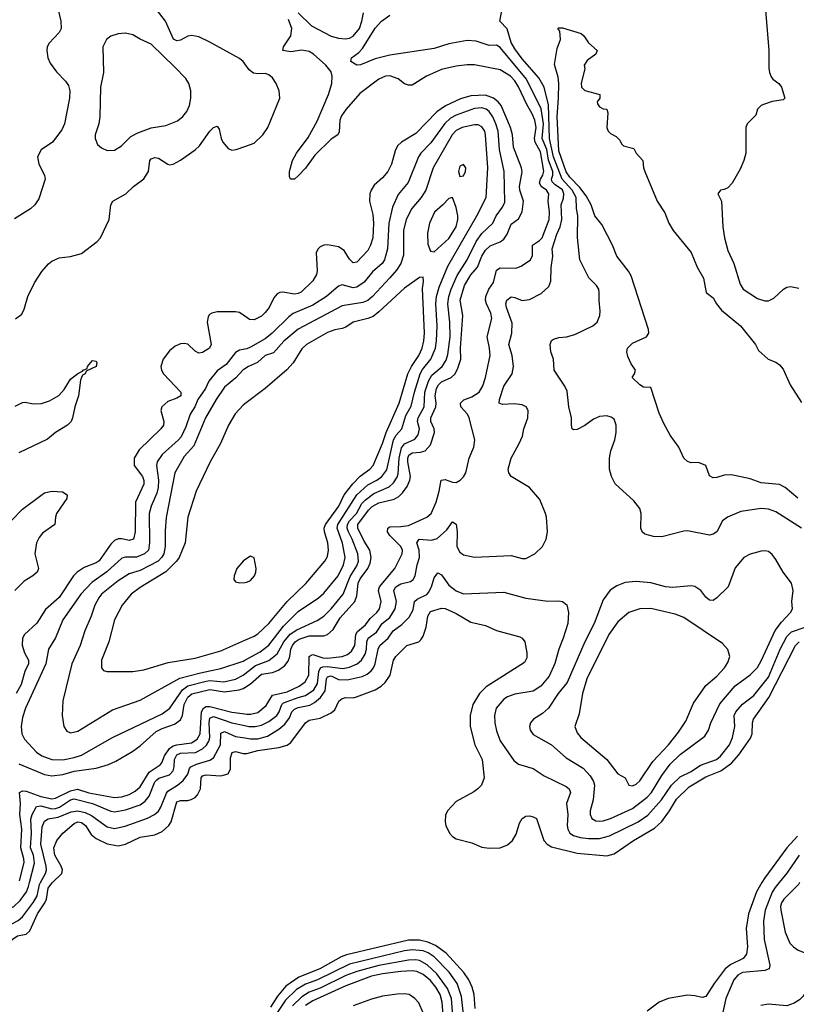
# Model space of a CAD drawing. Header units: inches. Extents: x 1649636 to 1815363, y 506543 to 641975.
# Tile 314 of 656: x 1678774 to 1683002, y 629338 to 634697. Entities that reach past the tile are written whole.
import ezdxf

# ---------------------------------------------------------------- set-up
doc = ezdxf.new("R2010")
doc.units = ezdxf.units.IN
doc.header["$MEASUREMENT"] = 0
for name, color, linetype in [('B6672', 7, 'Continuous'), ('B6673', 7, 'Continuous'), ('B6682', 7, 'Continuous'), ('B6683', 7, 'Continuous')]:
    doc.layers.add(name, color=color, linetype=linetype)

msp = doc.modelspace()

# ---------------------------------------------------------------- linework, layer by layer
at = {"layer": 'B6672', "color": 5}
for points, elevation in [([(1678195.7, 629330), (1678210, 629350), (1678230, 629358), (1678279.2, 629360.8), (1678310, 629369.2), (1678361.2, 629398.8), (1678390, 629424.6), (1678424.7, 629490), (1678450.9, 629529.1), (1678472.6, 629610), (1678483.1, 629630), (1678515.6, 629664.4), (1678546.1, 629713.9), (1678590, 629741.4), (1678603.5, 629756.5), (1678622.5, 629790), (1678635.5, 629830), (1678650, 629839.7), (1678710, 629853.2), (1678742.1, 629870), (1678777.1, 629902.9), (1678810.6, 629950), (1678821.8, 629978.2), (1678827.4, 630000)], 560), ([(1678430, 629325), (1678458.3, 629350), (1678489.2, 629390), (1678499.1, 629410), (1678536.9, 629543.1), (1678580.5, 629619.5), (1678600.1, 629639.9), (1678643.4, 629670), (1678682.4, 629737.7), (1678700.8, 629759.2), (1678766.8, 629793.2), (1678790, 629814.3), (1678850, 629894.1), (1678870, 629928.1), (1678882, 629990), (1678887.5, 630000)], 540), ([(1678510, 629278.2), (1678565.7, 629370), (1678573.3, 629390), (1678575.5, 629450), (1678590, 629486.6), (1678631.7, 629528.3), (1678650.5, 629570), (1678699.7, 629610), (1678733.2, 629690), (1678763.1, 629710), (1678810, 629719.6), (1678830, 629736.6), (1678871.7, 629830), (1678912, 629890), (1678919.6, 629910), (1678929.8, 629970.2), (1678943.3, 629990), (1678953.2, 630000)], 520)]:
    msp.add_lwpolyline(points, dxfattribs=dict(at, elevation=elevation))
at = {"layer": 'B6673', "color": 5}
for points, elevation in [([(1680000, 634456.8), (1679990.6, 634470), (1679970, 634485.6), (1679810, 634575), (1679750, 634603.2), (1679710, 634611.5), (1679690, 634607.7), (1679650, 634585.3), (1679630, 634582.7), (1679611.6, 634591.6), (1679568.1, 634690), (1679444.7, 634850)], 620), ([(1678983.2, 634750), (1678997.8, 634690), (1678999.7, 634650), (1678990, 634628.3), (1678934.7, 634570), (1678924.7, 634550), (1678921.5, 634530), (1678927.4, 634490), (1678940.4, 634460.4), (1678974.1, 634414.1), (1679023.4, 634363.4), (1679039.1, 634339.1), (1679047.8, 634310), (1679045.7, 634270), (1679017.5, 634130), (1679003.1, 634096.9), (1678953.7, 634030), (1678891.6, 633988.4), (1678870.4, 633950), (1678878.7, 633910), (1678909.1, 633850), (1678912.4, 633830), (1678877.6, 633722.4), (1678856.9, 633690), (1678833.1, 633666.9), (1678746.5, 633613.5)], 620), ([(1678750.9, 633069.1), (1678785.2, 633094.8), (1678798.2, 633121.8), (1678817.7, 633190), (1678855.4, 633264.6), (1678894.2, 633325.8), (1678931.1, 633368.9), (1678950, 633383.2), (1678990, 633401.5), (1679051.5, 633408.5), (1679110, 633424.9), (1679196, 633490), (1679214, 633510), (1679260.8, 633610), (1679270.8, 633690), (1679281.5, 633710), (1679351.6, 633750), (1679394.7, 633790), (1679450, 633830.3), (1679475.9, 633870), (1679483.1, 633930), (1679490, 633940.4), (1679510, 633947.6), (1679530, 633943.6), (1679580.5, 633910), (1679590, 633906.7), (1679610, 633910.2), (1679650, 633932.9), (1679730.3, 633989.7), (1679752.5, 634010), (1679810, 634091.2), (1679830, 634110.2), (1679850, 634117.6), (1679860.8, 634100.8), (1679871.2, 634050), (1679880.7, 634030), (1679910, 633996), (1679930, 633987.8), (1679952.7, 633990), (1680000, 634007.3)], 620), ([(1680000, 633083.2), (1679970, 633103.1), (1679950, 633107.2), (1679850, 633106.6), (1679819.9, 633100.1), (1679808.1, 633091.9), (1679800.7, 633079.3), (1679795.3, 633050), (1679816.2, 632930), (1679807.2, 632910), (1679770, 632885.3), (1679750, 632882.6), (1679730, 632893.3), (1679690, 632930.9), (1679670, 632935.3), (1679650, 632933.1), (1679620.7, 632919.3), (1679590, 632895.4), (1679554.9, 632850), (1679542.4, 632810), (1679546, 632790), (1679557.8, 632770), (1679651, 632670), (1679651.6, 632650), (1679630, 632636.8), (1679580.9, 632619.1), (1679548.9, 632590), (1679542.8, 632570), (1679559.8, 632510), (1679556.6, 632490), (1679542, 632470), (1679424.3, 632355.8), (1679397.6, 632310), (1679398.1, 632270), (1679442.7, 632210), (1679450.5, 632189.5), (1679450, 632169.7), (1679405.4, 632070), (1679402.5, 631910), (1679393.2, 631870), (1679370, 631862.1), (1679330, 631871), (1679310, 631870.6), (1679290, 631862), (1679270, 631842.5), (1679207.8, 631752.2), (1679190, 631740.1), (1679124.6, 631715.4), (1679087.1, 631690), (1679067.7, 631670), (1678988.6, 631551.4), (1678913.9, 631486.1), (1678867.2, 631412.8), (1678799.7, 631350), (1678788.7, 631330), (1678787.5, 631292.5), (1678801.1, 631250), (1678821.8, 631210), (1678821.8, 631190), (1678802.3, 631150), (1678782, 631078), (1678755.9, 631030)], 620), ([(1680000, 632903.4), (1679970, 632897.8), (1679950, 632885.3), (1679899.2, 632820.8), (1679850, 632785), (1679803.5, 632730), (1679785.4, 632690), (1679743.6, 632630), (1679727.2, 632590), (1679702.7, 632550), (1679678.8, 632481.2), (1679652.9, 632427.1), (1679639.5, 632410), (1679549.4, 632330.6), (1679523, 632290), (1679519.5, 632270), (1679529.3, 632190), (1679528, 632150), (1679520.8, 632119.2), (1679489.7, 632050), (1679478.9, 632010), (1679481.5, 631850), (1679475, 631810), (1679454.1, 631790), (1679410, 631771.2), (1679350, 631772.3), (1679330, 631765.7), (1679248.2, 631691.8), (1679166.2, 631633.8), (1679107.1, 631570), (1679009.3, 631430), (1678968.4, 631331.6), (1678931.3, 631270), (1678916.6, 631190), (1678805.1, 630950), (1678790, 630899.5), (1678781.5, 630850), (1678785.8, 630810), (1678801.1, 630781.1), (1678864.9, 630710), (1678894.9, 630690), (1678950, 630669.6), (1679010, 630669.1), (1679070, 630680.3), (1679110, 630693.9), (1679279.7, 630790), (1679550, 630919.1), (1679590.8, 630949.2), (1679660.9, 631050), (1679689.2, 631070.8), (1679790, 631096.6), (1679810, 631099.3), (1679886.5, 631093.5), (1679950, 631108.2), (1679990, 631129), (1680000, 631136.8)], 640), ([(1678750, 632593.4), (1678790, 632613.8), (1678804.5, 632615.5), (1678850, 632606.3), (1678892.8, 632607.2), (1678936.9, 632623.1), (1678988.1, 632651.9), (1679016.3, 632683.7), (1679050, 632740.3), (1679090, 632771.7), (1679116.5, 632783.5), (1679119, 632790), (1679142, 632798), (1679143.7, 632810), (1679170, 632842), (1679190, 632838.8), (1679194.9, 632830), (1679190.4, 632810), (1679135.5, 632784.5), (1679130.4, 632770), (1679117.1, 632762.9), (1679110.3, 632749.7), (1679104.6, 632735.4), (1679095, 632650), (1679073.8, 632590), (1679062.6, 632530), (1679055.3, 632510), (1679034.4, 632490), (1678970, 632449.8), (1678925.5, 632414.5), (1678770, 632338.9)], 580), ([(1680000, 632797.4), (1679988.2, 632790), (1679951.4, 632748.6), (1679890, 632697.4), (1679843.9, 632630), (1679785.7, 632530), (1679722.5, 632377.5), (1679670, 632319.5), (1679618.5, 632230), (1679571.9, 631988.1), (1679565.9, 631914.1), (1679565.8, 631830), (1679558.3, 631790), (1679548.4, 631771.6), (1679527.9, 631750), (1679430, 631699.5), (1679370, 631680.9), (1679310, 631642.9), (1679220.1, 631570), (1679204.4, 631550), (1679183.6, 631510), (1679163.6, 631450), (1679128.8, 631370), (1679103.2, 631290), (1679057.4, 631190), (1679008.6, 630990), (1679004.7, 630910), (1679014.6, 630850), (1679030, 630824.4), (1679050, 630814.9), (1679090, 630823.9), (1679280, 630940), (1679430, 630993.7), (1679646.9, 631113.1), (1679757.9, 631142.1), (1679870, 631164.8), (1679990, 631206.1), (1680000, 631211.5)], 660), ([(1680000, 632606.5), (1679990, 632599.1), (1679948, 632552), (1679911.3, 632490), (1679867.6, 632390), (1679810, 632286.3), (1679735, 632130), (1679690.2, 631990), (1679675.7, 631850), (1679642.5, 631770), (1679628.5, 631750), (1679570, 631690.9), (1679430, 631606.6), (1679380.7, 631570), (1679331.4, 631510), (1679291.3, 631430), (1679259.6, 631310), (1679220.3, 631210), (1679220.5, 631170), (1679230, 631154.8), (1679248.3, 631148.3), (1679390, 631149.3), (1679450, 631158.6), (1679582, 631198), (1679730, 631222.4), (1679870, 631262.2), (1680000, 631319.6)], 680), ([(1678730, 631971.1), (1678790, 632032.3), (1678890, 632107.2), (1678910, 632120.8), (1678950, 632130.3), (1679006.5, 632126.5), (1679032, 632110), (1679031.3, 632090), (1678975.5, 632010), (1678969.3, 631990), (1678966.3, 631950), (1678898.7, 631901.3), (1678880.9, 631879.1), (1678865.9, 631850), (1678856.8, 631790), (1678876.1, 631710), (1678869.3, 631690), (1678846.7, 631670), (1678799.3, 631640.7), (1678748.1, 631590)], 580), ([(1680000, 631756.5), (1679990, 631749.6), (1679956, 631710), (1679941.1, 631670), (1679940.5, 631650), (1679950, 631637.3), (1679972.2, 631632.2), (1680000, 631634.5)], 720), ([(1678770, 630646.4), (1678910, 630589), (1678950, 630580.3), (1679010, 630588.2), (1679070, 630607), (1679190, 630623), (1679257.3, 630642.7), (1679298.4, 630661.6), (1679390, 630716.2), (1679430, 630744.7), (1679518.1, 630821.9), (1679550, 630838.8), (1679617.2, 630862.8), (1679650, 630886.3), (1679660.5, 630910), (1679670.2, 630970), (1679690.3, 631009.7), (1679712, 631028), (1679810, 631051.7), (1679890, 631038.2), (1679969.9, 631050.1), (1679990, 631056), (1680000, 631062.5)], 620), ([(1678772.5, 630010), (1678798.6, 630110), (1678797.7, 630130), (1678779.8, 630190), (1678786.7, 630290), (1678775.9, 630370), (1678778.3, 630430), (1678772.9, 630490), (1678790, 630499.3), (1678810, 630496.9), (1678888.7, 630468.7), (1678950, 630456.9), (1678970, 630458.9), (1679050, 630499.1), (1679088.4, 630508.4), (1679150, 630489.5), (1679290, 630463.4), (1679330, 630466.4), (1679370, 630479.1), (1679403, 630497), (1679430, 630521.9), (1679479, 630601), (1679539.8, 630640.2), (1679548.8, 630651.2), (1679562.1, 630690), (1679590, 630730.1), (1679610, 630744.6), (1679629.4, 630750.6), (1679710, 630760.7), (1679739.7, 630780.3), (1679756.5, 630810), (1679764.1, 630930), (1679775, 630950), (1679790, 630957.8), (1679810, 630959), (1679930, 630927), (1680000, 630918.4)], 580), ([(1678827.4, 630000), (1678854.6, 630105.4), (1678850, 630149.8), (1678833.2, 630190), (1678839.4, 630270), (1678834.6, 630345.4), (1678841.3, 630370), (1678866.2, 630413.8), (1678890, 630418.3), (1678950, 630401.9), (1678970, 630403.5), (1678991.3, 630410), (1679050, 630449.8), (1679070, 630456.2), (1679171.3, 630431.3), (1679270, 630388.7), (1679290, 630385.2), (1679350, 630396.6), (1679430, 630423.4), (1679456.7, 630443.3), (1679479.4, 630470), (1679510, 630548), (1679520.4, 630559.6), (1679531.9, 630568.1), (1679590, 630587.4), (1679610, 630607.7), (1679615.8, 630630), (1679616.8, 630670), (1679630, 630694.9), (1679650, 630705.1), (1679731.9, 630708.1), (1679770, 630727.4), (1679791.6, 630748.4), (1679804.7, 630770), (1679809.7, 630790), (1679805.7, 630870), (1679810, 630895.3), (1679830, 630903.9), (1679930, 630870.1), (1680000, 630854.9)], 560), ([(1678887.5, 630000), (1678914.7, 630050), (1678919.5, 630070), (1678918.2, 630090), (1678888.5, 630210), (1678896.8, 630303.2), (1678910, 630334), (1678930, 630346.6), (1678983.9, 630356.1), (1679055.2, 630384.8), (1679090, 630390.4), (1679130, 630381.8), (1679165.1, 630365.1), (1679250, 630303.1), (1679290, 630295.3), (1679347.7, 630307.7), (1679469.8, 630350), (1679509, 630370), (1679530, 630388.2), (1679543.5, 630410), (1679572.7, 630487.3), (1679581.6, 630498.4), (1679633.3, 630530), (1679663.6, 630556.4), (1679689.9, 630590), (1679698.8, 630621.2), (1679706.6, 630630), (1679735.9, 630644.1), (1679810, 630665.8), (1679830, 630678.9), (1679866.7, 630750), (1679870, 630813.4), (1679890, 630822.2), (1679950, 630795.2), (1680000, 630787.6)], 540), ([(1678953.2, 630000), (1679002.8, 630050), (1679007.4, 630070), (1679000.8, 630090), (1678965.3, 630150), (1678960.8, 630190), (1678976.7, 630230), (1679009.9, 630270), (1679070, 630321.8), (1679090, 630330.6), (1679110, 630327.7), (1679131.9, 630310), (1679162.6, 630262.6), (1679190, 630240.1), (1679250, 630211), (1679310, 630199.3), (1679350, 630208.9), (1679430, 630247.2), (1679510, 630260.4), (1679550, 630277.6), (1679586.5, 630310), (1679599.2, 630330), (1679630, 630439.7), (1679650, 630447.8), (1679690, 630447.4), (1679708.3, 630451.7), (1679730, 630463.8), (1679742.6, 630477.4), (1679759.3, 630510), (1679763.1, 630570), (1679770, 630580.8), (1679790, 630586.3), (1679870, 630581), (1679910, 630591.5), (1679921.4, 630618.6), (1679921.2, 630678.8), (1679930.9, 630709.1), (1679950, 630712.9), (1679990, 630702.7), (1680000, 630703.2)], 520)]:
    msp.add_lwpolyline(points, dxfattribs=dict(at, elevation=elevation))
at = {"layer": 'B6673', "color": 5, "elevation": 640}
msp.add_lwpolyline([(1679350, 634624.2), (1679310, 634621.1), (1679270, 634607.6), (1679247.7, 634590), (1679226.7, 634550), (1679230.3, 634410), (1679214.6, 634330), (1679211.4, 634168.6), (1679205.7, 634130), (1679185.7, 634070), (1679184.9, 634050), (1679198.3, 634018.3), (1679219.9, 633999.9), (1679250, 633986), (1679290, 633986.3), (1679328.2, 634010), (1679379.5, 634060.5), (1679417.8, 634082.2), (1679490, 634107.9), (1679570, 634121.1), (1679633.6, 634146.4), (1679662.6, 634170), (1679683.4, 634196.6), (1679698.9, 634230), (1679706.3, 634270), (1679705.3, 634310), (1679695.1, 634350), (1679677.9, 634377.9), (1679619, 634439), (1679490, 634564.6), (1679430.6, 634590.6), (1679390, 634614.2)], close=True, dxfattribs=at)
at = {"layer": 'B6682', "color": 5}
for points, elevation in [([(1682814.7, 630000), (1682785.6, 629950), (1682742.5, 629830), (1682728.9, 629750), (1682736.1, 629650), (1682731.3, 629610), (1682712.7, 629587.3), (1682645.7, 629554.3), (1682614.6, 629530), (1682554.7, 629450), (1682510, 629380.3), (1682490, 629373.7), (1682450, 629384.1), (1682410, 629386.9), (1682304.6, 629370), (1682255.4, 629350), (1682190, 629300.8)], 520), ([(1682908.1, 630000), (1682886.4, 629973.6), (1682871.5, 629948.5), (1682833.1, 629850), (1682824, 629790), (1682827.9, 629690), (1682858.2, 629550), (1682854.4, 629530), (1682830, 629521), (1682710, 629509.9), (1682684.6, 629495.4), (1682662.5, 629470), (1682618.8, 629370), (1682596.8, 629270)], 540), ([(1683019.9, 630000), (1683014, 629990), (1682933.9, 629910), (1682921.5, 629890), (1682916.1, 629870), (1682918.2, 629850), (1682941.5, 629730), (1682966.4, 629670), (1682986, 629650), (1683013, 629633), (1683117, 629590), (1683131.3, 629570), (1683126.9, 629550), (1683097.1, 629510), (1683076.3, 629443.7), (1683038.9, 629381.1), (1683018.9, 629361.1), (1682990, 629344.5), (1682950, 629329.8), (1682850, 629338.9), (1682808.7, 629331.3)], 560), ([(1681254.7, 629314.7), (1681248.1, 629390), (1681237.8, 629430), (1681219.4, 629470), (1681191.3, 629511.3), (1681095.6, 629615.6), (1681037.3, 629657.3), (1680996.1, 629676.1), (1680950, 629687), (1680890, 629685.8), (1680553.2, 629606.8), (1680524.6, 629595.4), (1680407.4, 629530), (1680294.6, 629485.4), (1680223.8, 629436.2), (1680177.3, 629382.7), (1680138.8, 629321.2)], 520), ([(1681194.5, 629250), (1681180.3, 629380.3), (1681156.7, 629450), (1681112.3, 629512.3), (1681030, 629595.9), (1680997.6, 629617.6), (1680970, 629629.1), (1680910, 629634.1), (1680870, 629628.6), (1680570, 629556.7), (1680396.4, 629470), (1680330, 629447.6), (1680281.9, 629418.1), (1680220.7, 629359.3), (1680174.3, 629290)], 540), ([(1681135.3, 629230), (1681124.9, 629370), (1681103.5, 629423.5), (1681044.3, 629504.3), (1680993.3, 629553.3), (1680950, 629576.5), (1680930, 629580.4), (1680890, 629578.4), (1680730, 629549.3), (1680610, 629516.7), (1680550, 629493.8), (1680410, 629424.7), (1680350, 629403.6), (1680310, 629378.9), (1680258.5, 629330)], 560), ([(1681085.3, 629210), (1681073.5, 629350), (1681063.5, 629390), (1681040.5, 629430), (1681010, 629466.4), (1680970, 629500.1), (1680936, 629516), (1680910, 629520.1), (1680850, 629516.1), (1680750, 629504.3), (1680689.3, 629490), (1680550, 629437.4), (1680370, 629357.2), (1680330, 629331.6)], 580), ([(1680971.4, 629291.4), (1680946.3, 629346.3), (1680924.7, 629370), (1680894.6, 629390), (1680870, 629395.4), (1680830, 629392.7), (1680750, 629381.4), (1680690, 629364.7), (1680590, 629329.6)], 620)]:
    msp.add_lwpolyline(points, dxfattribs=dict(at, elevation=elevation))
at = {"layer": 'B6683', "color": 5}
for points, elevation in [([(1683031.2, 631930), (1682890, 632018.8), (1682850, 632033.3), (1682810, 632035.7), (1682700.4, 632019.6), (1682627.3, 631990), (1682600.4, 631970), (1682570, 631909.7), (1682550, 631895.8), (1682530, 631891.1), (1682410, 631914.5), (1682390, 631913.5), (1682270, 631881.6), (1682224.9, 631884.9), (1682177.2, 631897.2), (1682163.7, 631910), (1682155.6, 631930), (1682157.4, 632010), (1682150, 632037.2), (1682118.3, 632078.3), (1682015.1, 632170), (1681995.1, 632210), (1681985.6, 632250), (1681984.7, 632310), (1681993.1, 632350), (1682015, 632410), (1682022.2, 632450), (1682021.4, 632490), (1682010, 632523.6), (1681994.4, 632534.4), (1681970, 632540.3), (1681930, 632538), (1681897.5, 632522.5), (1681850, 632487.6), (1681810, 632466.9), (1681790, 632464.5), (1681782.7, 632470), (1681777.6, 632490), (1681779.1, 632530), (1681764.5, 632590), (1681754.3, 632674.3), (1681742.7, 632702.7), (1681684.7, 632790), (1681680.5, 632850), (1681665.7, 632890), (1681662, 632930), (1681669.7, 632950.3), (1681681, 632959), (1681710, 632967), (1681750.4, 632970.4), (1681796.3, 632983.7), (1681894.5, 633030), (1681918.4, 633050), (1681932.7, 633087.3), (1681935.1, 633110), (1681928, 633168), (1681929.7, 633210), (1681926.3, 633230), (1681914.7, 633250), (1681872.9, 633292.9), (1681823.7, 633390), (1681811.8, 633511.8), (1681812.4, 633630), (1681805.7, 633670), (1681803.5, 633730), (1681782.1, 633770), (1681727.7, 633830), (1681680.8, 633950), (1681659.3, 634050), (1681653.5, 634233.5), (1681628.8, 634330), (1681600.1, 634380.1), (1681510, 634483.5), (1681470, 634537.7), (1681450, 634572.4), (1681428.3, 634648.3), (1681388.6, 634688.6), (1681405.2, 634774.8)], 540), ([(1682832.4, 634770), (1682852.9, 634530), (1682853.3, 634433.3), (1682856, 634410), (1682865.4, 634385.4), (1682874, 634374), (1682907.3, 634350), (1682922, 634330), (1682938.8, 634270), (1682930, 634261.2), (1682870, 634252.1), (1682823.6, 634236.4), (1682810.2, 634229.8), (1682790.4, 634210), (1682782.4, 634177.6), (1682734.8, 634130), (1682726.8, 634110), (1682726.4, 633970), (1682716.4, 633930), (1682695.8, 633884.2), (1682652.7, 633807.3), (1682630, 633782.7), (1682610, 633772), (1682590, 633769), (1682574.8, 633750), (1682595.5, 633710), (1682602.3, 633570), (1682611.8, 633510), (1682630, 633440.7), (1682662.3, 633370), (1682697.2, 633257.2), (1682712.2, 633230), (1682790, 633179.5), (1682830, 633167.2), (1682850, 633167.4), (1682879.5, 633180.5), (1682932.7, 633230), (1682950, 633240.4), (1682970, 633244.4), (1683015.1, 633235.1)], 540), ([(1680000, 630854.9), (1680022.4, 630850), (1680057, 630850), (1680090, 630857.4), (1680130, 630876.7), (1680173.6, 630910), (1680186.5, 630930), (1680200.9, 630970), (1680210, 630978.2), (1680290, 631008.4), (1680330, 631017.9), (1680376.3, 631050), (1680396.4, 631083.6), (1680403.1, 631150), (1680411.1, 631168.9), (1680425.2, 631174.8), (1680450, 631176.2), (1680534.3, 631165.7), (1680570, 631171.9), (1680611.6, 631190), (1680634.7, 631210), (1680655.7, 631244.3), (1680662.8, 631270), (1680664.3, 631310), (1680670.9, 631330), (1680716.3, 631363.7), (1680747.6, 631410), (1680790, 631443.4), (1680818.7, 631490), (1680825, 631530), (1680810.5, 631590), (1680821.1, 631610), (1680850, 631626), (1680900.9, 631639.1), (1680915.7, 631650), (1680927.8, 631670), (1680937.4, 631730), (1680949.9, 631770.1), (1680949.1, 631810), (1680937, 631850), (1680948.2, 631870), (1681015.7, 631864.3), (1681047.5, 631872.5), (1681099.5, 631920.5), (1681130, 631963.8), (1681150.9, 631950.9), (1681155.4, 631910), (1681153.8, 631830), (1681170, 631798.7), (1681190, 631784.4), (1681250, 631771.2), (1681450, 631780.3), (1681510, 631763.8), (1681530, 631764.4), (1681579.5, 631790), (1681620.7, 631830), (1681640.7, 631870), (1681647.6, 631910), (1681641.6, 631990), (1681637.6, 632010), (1681605.1, 632085.1), (1681549.4, 632150), (1681449.8, 632209.8), (1681437.4, 632230), (1681433.7, 632250), (1681449.7, 632310), (1681494, 632390), (1681510.7, 632429.3), (1681519.2, 632470), (1681540.4, 632530), (1681542.4, 632570), (1681532, 632590), (1681510, 632601.3), (1681466.9, 632606.9), (1681403.3, 632603.3), (1681383.6, 632610), (1681385.6, 632630), (1681410, 632702), (1681455, 632770), (1681462.3, 632810), (1681456, 632870), (1681436.8, 632930), (1681454.1, 632990), (1681454.7, 633045.3), (1681423.8, 633130), (1681421.4, 633150), (1681426.6, 633170), (1681450, 633188), (1681470, 633184.7), (1681510, 633168.6), (1681550, 633173.4), (1681613.8, 633206.2), (1681655, 633245), (1681666.5, 633273.5), (1681667.7, 633347.7), (1681677.4, 633410), (1681673.1, 633450), (1681698.4, 633530), (1681716.6, 633570), (1681725.8, 633610), (1681721.3, 633690), (1681735, 633725), (1681737.4, 633750), (1681730, 633770.6), (1681690, 633797.4), (1681673.8, 633813.8), (1681669.6, 633830), (1681676.1, 633850), (1681676.2, 633870), (1681652.5, 633932.5), (1681643.1, 633990), (1681619.2, 634050), (1681626.7, 634130), (1681612.3, 634212.3), (1681533.3, 634373.3), (1681390, 634545.6), (1681370, 634558.6), (1681330, 634556.5), (1681260, 634580), (1681210, 634583.4), (1681110, 634566.2), (1681030, 634539.9), (1680790, 634504.2), (1680710, 634484.4), (1680630, 634451.1), (1680609.2, 634450), (1680576.2, 634470), (1680580.9, 634490), (1680620.6, 634519.4), (1680639.6, 634540.4), (1680710, 634651.1), (1680743.5, 634690), (1680790, 634722.3)], 560), ([(1680000, 630918.4), (1680010, 630917.2), (1680030, 630916.4), (1680070, 630926.7), (1680115.8, 630964.2), (1680150, 631021), (1680230, 631038.5), (1680296.3, 631070), (1680327.6, 631092.4), (1680348.1, 631130), (1680349.7, 631230), (1680361.5, 631238.5), (1680370, 631241.3), (1680423.8, 631223.8), (1680450, 631221.9), (1680530, 631230.4), (1680558.1, 631241.9), (1680580.6, 631259.4), (1680598.7, 631290), (1680604.1, 631350), (1680612.9, 631367.1), (1680657.5, 631402.5), (1680682.6, 631437.4), (1680719.2, 631470), (1680733.5, 631490), (1680742.3, 631530), (1680727.6, 631590), (1680733.1, 631610), (1680816.9, 631710), (1680855.6, 631790), (1680857.5, 631810), (1680848.3, 631830), (1680789.9, 631890), (1680776.3, 631910), (1680778, 631930), (1680790, 631936.9), (1680850, 631937.8), (1680890, 631944.6), (1680991.2, 631988.8), (1681013.4, 632010), (1681040.7, 632070), (1681058.5, 632130), (1681068.9, 632191.1), (1681090, 632195.1), (1681130, 632180.2), (1681150, 632178.5), (1681172.4, 632190), (1681191.1, 632208.9), (1681202.2, 632230), (1681220.3, 632310), (1681245.7, 632370), (1681252.8, 632410), (1681221.6, 632530), (1681211.3, 632550), (1681175.2, 632590), (1681174.4, 632610), (1681192.7, 632627.3), (1681236.5, 632643.5), (1681275.4, 632670), (1681296.2, 632703.8), (1681310.4, 632750), (1681335.4, 632870), (1681332.2, 632910), (1681319, 632970), (1681344.6, 633070), (1681339.5, 633099.5), (1681315.7, 633150), (1681310.3, 633170), (1681311.2, 633191.2), (1681328.2, 633230), (1681354, 633266), (1681370, 633333.8), (1681390, 633347), (1681475.4, 633344.6), (1681503.8, 633356.2), (1681554.6, 633390), (1681566.7, 633413.3), (1681565.1, 633470), (1681604.8, 633495.2), (1681618.7, 633510), (1681656.2, 633610), (1681657.7, 633650), (1681650.9, 633709.1), (1681654.8, 633750), (1681641.7, 633770), (1681612.9, 633790), (1681603.6, 633810), (1681609.4, 633830), (1681622.1, 633850), (1681627.2, 633872.8), (1681610, 633977.4), (1681580.7, 634030), (1681576.9, 634050), (1681586.8, 634110), (1681578.6, 634150), (1681564.3, 634184.3), (1681534.8, 634234.8), (1681490, 634332.5), (1681470, 634364.3), (1681446.6, 634390), (1681390, 634424.3), (1681250, 634451.7), (1681210, 634451.7), (1681150, 634443.4), (1681070, 634426.6), (1680989.6, 634390.4), (1680910, 634341.5), (1680890, 634340.4), (1680870, 634348.7), (1680834.5, 634374.5), (1680790, 634391.6), (1680764.9, 634390), (1680730, 634372.8), (1680625.2, 634294.8), (1680551.8, 634210), (1680526.7, 634173.3), (1680516.8, 634150), (1680512.6, 634087.4), (1680506.5, 634070), (1680470, 634046.3), (1680380.9, 633959.1), (1680330, 633888.6), (1680290, 633846.6), (1680270, 633828.7), (1680249.3, 633829.3), (1680242.9, 633842.9), (1680243, 633870), (1680258.9, 633930), (1680281.8, 633970), (1680344.1, 634055.9), (1680394.3, 634145.7), (1680455.5, 634290), (1680473.1, 634350), (1680476.1, 634390), (1680470, 634412.6), (1680441.5, 634450), (1680373.4, 634510), (1680350, 634523.4), (1680310, 634532), (1680250, 634522.6), (1680207.1, 634530), (1680209.8, 634550), (1680250.4, 634610), (1680255.5, 634650), (1680238.2, 634698.2)], 580), ([(1680290, 634734.2), (1680363.3, 634663.3), (1680470, 634607.8), (1680510, 634595.8), (1680547.7, 634592.3), (1680570, 634596.4), (1680590, 634608), (1680623.8, 634650), (1680637.6, 634690), (1680646.2, 634733.8)], 580), ([(1683010, 632093.1), (1682941.6, 632150), (1682910, 632167.1), (1682810, 632176.8), (1682750, 632197.1), (1682650, 632219.4), (1682610, 632217.8), (1682570, 632204.4), (1682550, 632202.7), (1682530, 632215.1), (1682509.6, 632270), (1682470, 632286.2), (1682430, 632285.6), (1682410, 632292), (1682389.9, 632309.9), (1682363.1, 632370), (1682315.8, 632435.8), (1682280, 632500), (1682255.4, 632555.4), (1682210, 632695.3), (1682170, 632696), (1682149.4, 632710), (1682109.2, 632750), (1682121.2, 632770), (1682126.6, 632790), (1682103.6, 632823.6), (1682084.7, 632864.7), (1682079.6, 632890), (1682083, 632910), (1682110, 632936.1), (1682186.2, 632970), (1682198.9, 632990), (1682197, 633010), (1682103.4, 633303.4), (1682088.8, 633328.8), (1682025.1, 633410), (1682001.4, 633470), (1681942.9, 633582.9), (1681905, 633630), (1681884.9, 633690), (1681858.8, 633738.8), (1681824.1, 633784.1), (1681770, 633839.2), (1681750, 633868.8), (1681710, 633984.2), (1681700.1, 634170), (1681707.8, 634270), (1681708.5, 634350), (1681704.8, 634384.8), (1681686, 634454), (1681700.1, 634539.9), (1681718, 634590), (1681714, 634634), (1681704, 634650), (1681706.6, 634653.4), (1681730, 634652.2), (1681830, 634622.8), (1681846, 634610), (1681870, 634571), (1681918, 634530), (1681910.5, 634509.5), (1681864.1, 634475.9), (1681846.8, 634450), (1681851.3, 634430), (1681831.6, 634351.6), (1681832, 634330), (1681851.1, 634311.1), (1681932, 634290), (1681932, 634270), (1681918, 634250), (1681919.6, 634239.6), (1681930, 634222), (1681950, 634212), (1681971.3, 634210), (1681976, 634190), (1681971.1, 634111.1), (1681978, 634090), (1681990, 634078), (1682021, 634061), (1682041, 634041), (1682050, 634022), (1682062, 634010), (1682116.8, 633996.8), (1682131, 633970), (1682166.8, 633930), (1682170.7, 633890), (1682177.3, 633870), (1682245.3, 633710), (1682286, 633646), (1682308.5, 633590), (1682331.8, 633550), (1682430, 633430.4), (1682462, 633350), (1682496.2, 633290), (1682512.1, 633212.1), (1682550, 633183.1), (1682567.3, 633150), (1682595.7, 633115.7), (1682698.9, 633030), (1682780.5, 632930), (1682796.3, 632896.3), (1682848.4, 632848.4), (1682890, 632832.8), (1682910, 632818.5), (1682930, 632794.4), (1682969.4, 632709.4), (1683030, 632613)], 520), ([(1680000, 634007.3), (1680050, 634025.6), (1680097.1, 634070), (1680124.8, 634110), (1680190.9, 634270), (1680186.6, 634310), (1680169.8, 634350), (1680150, 634381.5), (1680130, 634397.8), (1680110, 634405.2), (1680070, 634402.5), (1680046.8, 634406.8), (1680023.6, 634423.6), (1680000, 634456.8)], 620), ([(1680000, 631062.5), (1680030, 631082), (1680090, 631134.3), (1680150, 631142.9), (1680183.9, 631156.1), (1680217.7, 631182.3), (1680235.2, 631204.8), (1680244.5, 631230), (1680251.1, 631270), (1680258.6, 631290), (1680273.6, 631310), (1680295, 631325), (1680350, 631342.5), (1680430, 631343.2), (1680450.6, 631350), (1680481.5, 631378.5), (1680518, 631442), (1680598.8, 631530), (1680610, 631561.3), (1680617.1, 631630), (1680627.1, 631652.9), (1680669.9, 631710), (1680681.8, 631738.2), (1680687.6, 631770), (1680679.9, 631810), (1680650, 631858), (1680614.3, 631930), (1680614.7, 631950), (1680672.5, 632027.5), (1680692.5, 632047.5), (1680730, 632067.9), (1680812.2, 632087.8), (1680837.5, 632102.5), (1680857.9, 632122.1), (1680883.7, 632156.3), (1680898.8, 632190), (1680901.8, 632210), (1680887.2, 632290), (1680886.7, 632310), (1680892.8, 632327.2), (1680910, 632340.1), (1680956.8, 632343.2), (1680982.2, 632350), (1681010, 632383.2), (1681031.6, 632450), (1681030.3, 632470), (1681011.8, 632510), (1681011.6, 632530), (1681039.8, 632590), (1681041.5, 632610), (1681036, 632650), (1681043.9, 632690), (1681054.5, 632710), (1681070, 632725.2), (1681123, 632750), (1681144.4, 632770), (1681159.7, 632800.3), (1681174.9, 632850), (1681174.3, 632910), (1681186.5, 633086.5), (1681172.8, 633170), (1681196.4, 633250), (1681230, 633308.6), (1681266.2, 633350), (1681289.5, 633410.5), (1681310, 633443.1), (1681334.6, 633465.4), (1681390, 633487.6), (1681410, 633503.1), (1681427.2, 633530), (1681450, 633583.5), (1681490, 633613.4), (1681510, 633652), (1681517.3, 633710), (1681497.4, 633770), (1681495.7, 633790), (1681509, 633869), (1681506.3, 633890), (1681463.4, 634003.4), (1681456.9, 634070), (1681445.6, 634110), (1681395.4, 634230), (1681379.9, 634250), (1681354.5, 634270), (1681310, 634286.4), (1681230, 634282.6), (1681174.1, 634265.9), (1681091.5, 634228.5), (1681044.9, 634195.1), (1680930, 634077.7), (1680852.9, 634030), (1680830.2, 634010), (1680817.5, 633982.5), (1680798.3, 633910), (1680778.9, 633870), (1680750, 633836.4), (1680704.2, 633795.8), (1680687.8, 633770), (1680681.3, 633750), (1680679.1, 633710), (1680696.2, 633636.2), (1680701.2, 633590), (1680696.3, 633510), (1680684.8, 633470), (1680670, 633440.8), (1680610, 633376.5), (1680590, 633373.8), (1680570, 633393.5), (1680540.4, 633440.4), (1680510, 633461), (1680450, 633470.9), (1680430, 633469.7), (1680410, 633460.5), (1680398.7, 633450), (1680389.1, 633430), (1680393.7, 633330), (1680390, 633309.6), (1680370, 633276.4), (1680305.8, 633214.2), (1680290, 633205.9), (1680270, 633203.1), (1680206.2, 633213.8), (1680190, 633212.4), (1680175.6, 633204.4), (1680157.5, 633182.5), (1680132.5, 633130), (1680110, 633103.1), (1680090, 633083.1), (1680050, 633064.2), (1680026, 633066), (1680000, 633083.2)], 620), ([(1680000, 631136.8), (1680058, 631182), (1680131.2, 631208.8), (1680175.5, 631244.5), (1680212.4, 631310), (1680247.6, 631352.4), (1680283.4, 631376.6), (1680393.4, 631426.6), (1680430, 631450.7), (1680470, 631490.1), (1680535.5, 631570), (1680573.4, 631666.6), (1680610, 631724.8), (1680618, 631750), (1680615.3, 631790), (1680584.9, 631870), (1680564.3, 631910), (1680557.8, 631930), (1680559.5, 631950), (1680570.5, 631970), (1680607.3, 632010), (1680637.1, 632062.9), (1680656.5, 632083.5), (1680702.3, 632117.7), (1680786.5, 632153.5), (1680810, 632175.7), (1680830, 632207.2), (1680835.4, 632224.6), (1680839.8, 632310), (1680853.3, 632366.7), (1680870, 632388.9), (1680925.6, 632414.4), (1680942.7, 632437.3), (1680949.9, 632470), (1680940.1, 632510), (1680944.2, 632530), (1680976.3, 632590), (1680980.4, 632670), (1680999.8, 632730), (1681018, 632762), (1681074.9, 632810), (1681095.7, 632844.3), (1681105.4, 632874.6), (1681118.6, 632970), (1681115.8, 633050), (1681104.5, 633150), (1681109.9, 633190), (1681122.7, 633230), (1681155.1, 633304.9), (1681210, 633390.2), (1681259.7, 633490), (1681290, 633533.2), (1681349.9, 633590.1), (1681367.8, 633630), (1681403.1, 633676.9), (1681415.4, 633704.6), (1681411.7, 633870), (1681386.1, 633990), (1681378.4, 634090), (1681367.2, 634130), (1681349.2, 634169.2), (1681330, 634197.5), (1681312.8, 634210), (1681290, 634216.7), (1681250, 634213.1), (1681150, 634177.8), (1681119.6, 634160.4), (1681087.9, 634132.1), (1681013.2, 634026.8), (1680958.6, 633970), (1680946.1, 633950), (1680888.4, 633811.6), (1680834.8, 633745.2), (1680803.6, 633676.4), (1680783.7, 633590), (1680776.6, 633450), (1680760.9, 633390), (1680746.9, 633370), (1680695.5, 633324.5), (1680650, 633268.6), (1680610, 633241.4), (1680590, 633238.4), (1680530, 633254.1), (1680510, 633246.4), (1680444.6, 633190), (1680370, 633142.9), (1680262.8, 633097.2), (1680239.9, 633080.1), (1680149, 632990), (1680110, 632959.2), (1680030, 632914), (1680010, 632905.3), (1680000, 632903.4)], 640), ([(1680000, 631211.5), (1680083.4, 631256.6), (1680130, 631292.8), (1680210, 631396.1), (1680290, 631475.6), (1680400.3, 631550), (1680430, 631575.5), (1680508, 631670), (1680536.3, 631730), (1680545.6, 631770), (1680532.1, 631847.9), (1680502.9, 631930), (1680505.8, 631950), (1680610, 632111.3), (1680670, 632165.8), (1680718.1, 632190), (1680746.6, 632210), (1680772.2, 632247.8), (1680809.9, 632410), (1680824.1, 632435.9), (1680853.8, 632470), (1680876.5, 632543.5), (1680906.2, 632593.8), (1680923.5, 632670), (1680954.3, 632770), (1680967.1, 632792.9), (1681012.4, 632850), (1681037.9, 632910), (1681044.1, 632950), (1681047, 633030), (1681039.8, 633150), (1681043.7, 633190), (1681058.3, 633241.7), (1681105.1, 633354.9), (1681263.6, 633630), (1681313.1, 633730), (1681322.8, 633890), (1681309.9, 634070), (1681305.6, 634090), (1681290, 634114.5), (1681270, 634124), (1681250, 634124.6), (1681183.7, 634110), (1681150, 634093.8), (1681129.2, 634070), (1681024.4, 633890), (1680984.5, 633770), (1680960.5, 633730), (1680909.5, 633670), (1680878.9, 633610), (1680864.2, 633550), (1680864.2, 633415.8), (1680849.1, 633370), (1680826, 633334), (1680790, 633291.2), (1680694.7, 633190), (1680670, 633169.4), (1680643, 633157), (1680530, 633140.4), (1680290, 633012.3), (1680212.3, 632947.7), (1680155.9, 632884.1), (1680110, 632869.1), (1680068.5, 632831.5), (1680020.2, 632810), (1680000, 632797.4)], 660), ([(1680000, 631319.6), (1680050, 631341.6), (1680070, 631354.2), (1680130, 631410.9), (1680230, 631530.1), (1680331.7, 631628.3), (1680435.4, 631750), (1680450, 631774.9), (1680455.6, 631810), (1680451.3, 631850), (1680433.5, 631910), (1680431.5, 631930), (1680438.9, 631950), (1680510.9, 632050), (1680541, 632110), (1680588.5, 632171.5), (1680627.7, 632212.3), (1680680.7, 632250), (1680698.4, 632270), (1680749.3, 632390), (1680769, 632450), (1680839.7, 632610), (1680886.5, 632770), (1680906.7, 632810), (1680947.2, 632870), (1680965.9, 632910), (1680975.1, 632950), (1680977.2, 632990), (1680966.3, 633233.7), (1680971.9, 633271.9), (1680970, 633296), (1680950, 633294.7), (1680870, 633236.2), (1680730, 633106.1), (1680697.7, 633082.3), (1680670, 633070.4), (1680590.1, 633049.9), (1680550, 633023.7), (1680530, 633016.1), (1680490, 633008.1), (1680450, 632993.8), (1680334.9, 632930), (1680310, 632906), (1680263.2, 632830), (1680228.1, 632791.9), (1680110.7, 632689.3), (1680000, 632606.5)], 680), ([(1680000, 631634.5), (1680010, 631635.3), (1680030, 631644.9), (1680053, 631670), (1680060.5, 631690), (1680061.6, 631710), (1680050, 631768), (1680030, 631777.2), (1680000, 631756.5)], 720), ([(1680000, 630787.6), (1680030, 630783.1), (1680070, 630783.3), (1680123.6, 630796.4), (1680184.5, 630835.5), (1680217.4, 630862.6), (1680242.8, 630897.2), (1680256, 630930), (1680270, 630944.4), (1680290, 630953.3), (1680353.7, 630966.3), (1680379.6, 630980.4), (1680411.7, 631008.3), (1680437, 631043), (1680445.2, 631110), (1680450, 631119.9), (1680470, 631125.5), (1680510, 631106.3), (1680556.7, 631103.3), (1680637.8, 631122.2), (1680665, 631135), (1680687.4, 631152.6), (1680700.9, 631170), (1680709.2, 631190.8), (1680725.9, 631270), (1680734.5, 631290), (1680781, 631330), (1680807.5, 631370), (1680855.5, 631404.5), (1680895.4, 631444.6), (1680916, 631484), (1680924.1, 631530), (1680937.8, 631542.2), (1680990, 631569), (1681000.4, 631579.6), (1681017, 631610), (1681030, 631659.5), (1681050, 631685.5), (1681070, 631675.2), (1681110, 631618.9), (1681150, 631588.4), (1681190, 631571.8), (1681410, 631581.5), (1681530, 631549.2), (1681650, 631532.2), (1681710, 631534), (1681730, 631530.4), (1681752.7, 631512.7), (1681762.3, 631470), (1681757.8, 631410), (1681733.1, 631330), (1681709.1, 631270.9), (1681687.1, 631192.9), (1681656.1, 631123.9), (1681611.6, 631070), (1681570, 631042.2), (1681470, 631025.2), (1681430, 631011.9), (1681410, 630999), (1681368.7, 630950), (1681359.1, 630910), (1681360.2, 630870), (1681370, 630825.5), (1681390, 630772.4), (1681464.5, 630664.5), (1681490, 630645), (1681570, 630621.2), (1681630, 630581.8), (1681750, 630523.8), (1681766, 630510), (1681772.4, 630490), (1681750.9, 630430), (1681758.5, 630370), (1681754.8, 630310), (1681757.6, 630290), (1681769.3, 630269.3), (1681790, 630256.4), (1681825.6, 630245.6), (1681870, 630239.7), (1681930, 630239.9), (1681986, 630254), (1682141.4, 630330), (1682193.6, 630366.4), (1682268.7, 630451.3), (1682322, 630530), (1682370, 630575.3), (1682430, 630605.6), (1682480.7, 630639.3), (1682567, 630670), (1682590, 630687.9), (1682638.5, 630750), (1682655.2, 630790), (1682667, 630850), (1682664.3, 630910), (1682673.6, 630930), (1682710, 630970.8), (1682770, 631018.2), (1682850, 631118.6), (1682914.1, 631270), (1682950, 631339.2), (1682975.3, 631364.7), (1683051.1, 631390)], 540), ([(1680000, 630703.2), (1680010, 630703.6), (1680070, 630719.2), (1680184.3, 630735.7), (1680230, 630748.6), (1680250, 630763.4), (1680330, 630870.6), (1680350, 630884.9), (1680410, 630896), (1680470, 630923.8), (1680490, 630941.2), (1680512.1, 630987.9), (1680530, 631002.7), (1680550, 631007.2), (1680590, 631006.2), (1680608.7, 631011.3), (1680709, 631050), (1680742.2, 631070), (1680763.5, 631090), (1680791.2, 631130), (1680809.4, 631210), (1680822.1, 631230), (1680882.7, 631290), (1680948, 631310), (1680958.1, 631321.9), (1680970, 631340.7), (1680987.7, 631390), (1680996.9, 631450), (1681010, 631475.1), (1681070, 631493.7), (1681090, 631491.9), (1681150, 631465.1), (1681230, 631417.3), (1681310, 631399.1), (1681370, 631373.1), (1681497.8, 631337.8), (1681510.5, 631330), (1681524.4, 631310), (1681535.6, 631250), (1681535.6, 631224.4), (1681522.7, 631197.3), (1681314, 631066), (1681277.8, 631030), (1681241.6, 630970), (1681227.5, 630910), (1681227.5, 630850), (1681252.1, 630750), (1681291.6, 630670), (1681303.2, 630570), (1681288.8, 630531.2), (1681269, 630511), (1681246.3, 630493.7), (1681150, 630442.2), (1681103.7, 630390), (1681093, 630367), (1681089.6, 630330), (1681094.4, 630310), (1681113.9, 630270), (1681130, 630251.1), (1681150, 630238.4), (1681235.7, 630215.7), (1681290, 630193.4), (1681330, 630186.8), (1681390.3, 630189.7), (1681430, 630205.1), (1681457.8, 630230), (1681477.2, 630262.8), (1681496, 630324), (1681510, 630348.4), (1681530, 630361.2), (1681550, 630362.9), (1681570, 630358.4), (1681588.1, 630348.1), (1681627.5, 630230), (1681645.9, 630210), (1681670, 630194.7), (1681810, 630160.5), (1681970, 630145), (1682010, 630156.2), (1682115, 630230), (1682230, 630295.6), (1682270, 630332.1), (1682312.3, 630390), (1682350, 630454), (1682419.3, 630520.7), (1682510, 630575.4), (1682591.9, 630608.1), (1682650, 630650.5), (1682690, 630695.5), (1682753.5, 630786.5), (1682761.9, 630810), (1682764, 630870), (1682769.9, 630890), (1682852.2, 631007.8), (1682997.5, 631290), (1683018.4, 631310)], 520), ([(1683007.8, 630252.2), (1682951.1, 630190), (1682830, 630026.3), (1682814.7, 630000)], 520), ([(1683018, 630150), (1682950, 630051.1), (1682908.1, 630000)], 540)]:
    msp.add_lwpolyline(points, dxfattribs=dict(at, elevation=elevation))
for points, elevation in [([(1681190, 633909.3), (1681170, 633899.3), (1681163.6, 633870), (1681170, 633842.8), (1681190, 633848), (1681200.5, 633870), (1681202.9, 633890)], 680), ([(1681130, 633729), (1681110, 633724.5), (1681078.7, 633690), (1681032.9, 633650), (1681006, 633590), (1680994.3, 633534.3), (1680996, 633476), (1681010, 633437.3), (1681030, 633434.4), (1681110, 633505.7), (1681151.2, 633570), (1681160.2, 633610), (1681158.6, 633630), (1681150, 633674)], 680), ([(1682830, 631806.6), (1682810, 631803.7), (1682750, 631787), (1682717.3, 631770), (1682670, 631712.7), (1682630.4, 631610), (1682570, 631549.6), (1682550, 631536.2), (1682530, 631537), (1682510, 631554.5), (1682482.4, 631590), (1682450, 631612.4), (1682430, 631615.6), (1682330, 631605.5), (1682290, 631610.7), (1682210, 631632.2), (1682130, 631639.1), (1682070, 631632.7), (1682024.3, 631615.7), (1681988.9, 631591.1), (1681950, 631539.1), (1681901.2, 631410), (1681850.1, 631309.9), (1681754.2, 631090), (1681706.5, 631030), (1681653, 630950), (1681619.8, 630920.2), (1681570.6, 630890), (1681555.5, 630870), (1681550.4, 630850), (1681554, 630830), (1681570, 630805.3), (1681670, 630750.2), (1681750, 630679.3), (1681842.4, 630622.4), (1681880.7, 630580.7), (1681898.1, 630550), (1681903.1, 630530), (1681897, 630450), (1681880.5, 630390), (1681879.3, 630370), (1681888.3, 630348.3), (1681910, 630336.5), (1681930, 630333.9), (1681950, 630336), (1681990, 630349.6), (1682110, 630403.6), (1682190, 630465.2), (1682213.5, 630490), (1682270, 630583.3), (1682314.9, 630645.1), (1682370, 630696.9), (1682503.2, 630796.8), (1682524.7, 630830), (1682536.3, 630870), (1682586.5, 630973.5), (1682670, 631070.9), (1682750, 631130.9), (1682790, 631170.2), (1682813.4, 631210), (1682887.7, 631372.3), (1682921.7, 631418.3), (1682969.7, 631470), (1682980.5, 631490), (1682977.7, 631530), (1682984.3, 631590), (1682975.7, 631630), (1682930.8, 631690), (1682890, 631759.5), (1682870, 631786), (1682850, 631802.7)], 560), ([(1682210, 631492.5), (1682150, 631490.6), (1682090, 631469.8), (1682030, 631418.7), (1681980.8, 631350), (1681862.2, 631110), (1681837.8, 631030), (1681820.4, 630919.6), (1681797.1, 630850), (1681810, 630815.3), (1681829.3, 630790), (1681970.2, 630670), (1682030, 630591.8), (1682070.5, 630570), (1682090.4, 630530.4), (1682110, 630526.9), (1682130, 630536.5), (1682150, 630553.7), (1682221.5, 630658.5), (1682306.6, 630750), (1682361.5, 630818.5), (1682400.5, 630879.5), (1682443.2, 630976.8), (1682510, 631072.1), (1682570, 631124), (1682611.4, 631170), (1682630, 631198.4), (1682639.3, 631230), (1682628.7, 631268.7), (1682600.8, 631300.8), (1682390, 631442.6), (1682341.9, 631461.9)], 580)]:
    msp.add_lwpolyline(points, close=True, dxfattribs=dict(at, elevation=elevation))

doc.saveas('drawing.dxf')
